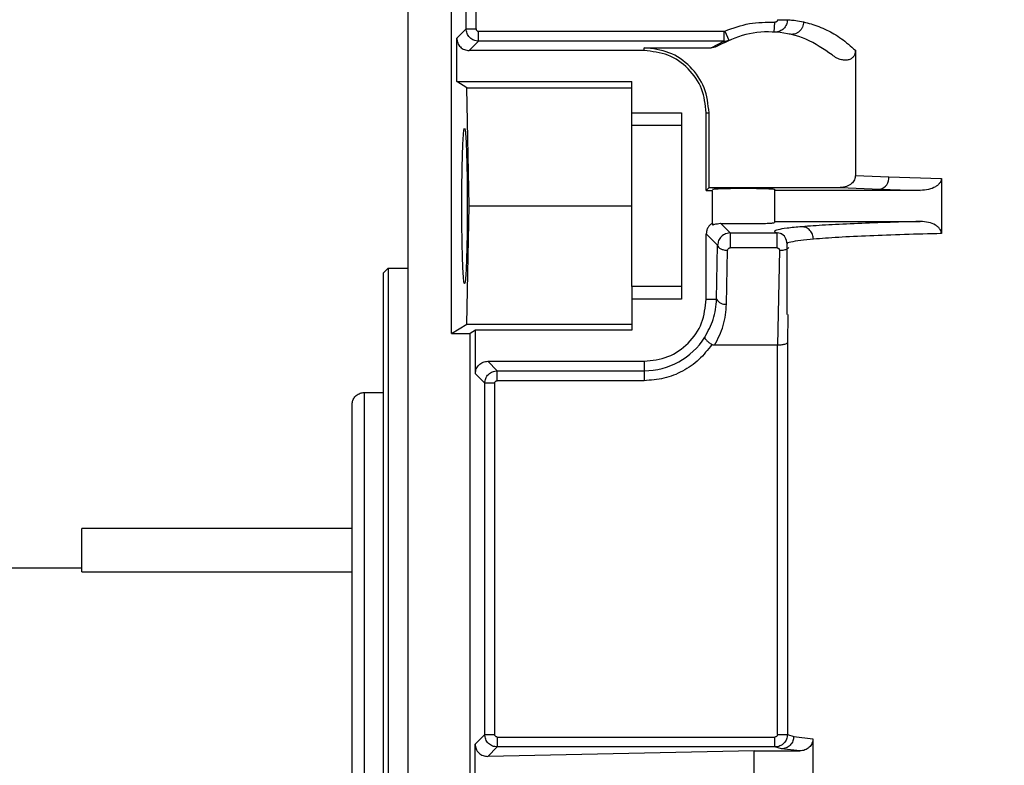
# Model space of a CAD drawing. Header units: inches. Extents: x 170 to 312, y 215 to 248.
# Tile 262 of 387: x 255.877 to 256.072, y 224.37 to 224.517. Entities that reach past the tile are written whole.
import ezdxf

# ---------------------------------------------------------------- set-up
doc = ezdxf.new("R2010")
doc.units = ezdxf.units.IN
doc.header["$LTSCALE"] = 0.25
doc.header["$MEASUREMENT"] = 0
doc.layers.add('ANNOTATIONS', color=1, linetype='Continuous')
doc.layers.add('STANDARD MOTOR RH', color=7, linetype='Continuous')
doc.styles.add('ARIAL', font='arial.ttf', dxfattribs={"height": 0.09375})
doc.dimstyles.new('STANDARD$0', dxfattribs={"dimtxt": 0.09375, "dimasz": 0.09375, "dimexe": 0.03125, "dimexo": 0.046875, "dimgap": 0.09, "dimtad": 0, "dimtih": 1, "dimtoh": 1, "dimdec": 4, "dimzin": 0, "dimdsep": 46, "dimtxsty": 'ARIAL', "dimcen": 0.09, "dimadec": 0, "dimazin": 0, "dimtfac": 1, "dimtdec": 4, "dimtofl": 0, "dimtmove": 0, "dimatfit": 1, "dimfxl": 1, "dimtolj": 1, "dimtzin": 0, "dimarcsym": 0})

# ---------------------------------------------------------------- blocks, each defined once
blk = doc.blocks.new('*D96')
at = {"layer": 'ANNOTATIONS', "color": 0, "lineweight": -2, "transparency": 16777216}
for p, q in [((255.3670235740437, 223.6042043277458), (255.3670235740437, 225.2024881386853)), ((256.4522110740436, 224.4635793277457), (256.4522110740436, 225.2024881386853)), ((255.4607735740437, 225.1712381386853), (255.624507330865, 225.1712381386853)), ((256.3584610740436, 225.1712381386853), (256.1947273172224, 225.1712381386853))]:
    blk.add_line(p, q, dxfattribs=at)
at = {"layer": 'ANNOTATIONS', "color": 0, "transparency": 16777216}
for points in [[(255.4607735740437, 225.1868631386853), (255.4607735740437, 225.1556131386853), (255.3670235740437, 225.1712381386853)], [(256.3584610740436, 225.1868631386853), (256.3584610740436, 225.1556131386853), (256.4522110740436, 225.1712381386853)]]:
    blk.add_solid(points, dxfattribs=at)
at = {"layer": 'defpoints', "color": 0, "transparency": 16777216}
for p in [(255.3670235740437, 225.1712381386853), (256.4522110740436, 224.4167043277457), (255.3670235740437, 223.5573293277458)]:
    blk.add_point(p, dxfattribs=at)
at = {"layer": 'ANNOTATIONS', "color": 0, "transparency": 16777216, "insert": (255.9096173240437, 225.1712381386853), "char_height": 0.09375, "attachment_point": 5, "style": 'ARIAL'}
blk.add_mtext('\\A1;17 3/8"', dxfattribs=at)
blk = doc.blocks.new('*D97')
at = {"layer": 'ANNOTATIONS', "color": 0, "lineweight": -2, "transparency": 16777216}
for p, q in [((255.3670235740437, 223.6042043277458), (255.3670235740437, 225.5541731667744)), ((256.5669609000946, 224.9939388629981), (256.5669609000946, 225.5541731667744)), ((255.4607735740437, 225.5229231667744), (255.7858961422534, 225.5229231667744)), ((256.4732109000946, 225.5229231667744), (256.148088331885, 225.5229231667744))]:
    blk.add_line(p, q, dxfattribs=at)
at = {"layer": 'ANNOTATIONS', "color": 0, "transparency": 16777216}
for points in [[(255.4607735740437, 225.5385481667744), (255.4607735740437, 225.5072981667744), (255.3670235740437, 225.5229231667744)], [(256.4732109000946, 225.5385481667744), (256.4732109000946, 225.5072981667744), (256.5669609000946, 225.5229231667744)]]:
    blk.add_solid(points, dxfattribs=at)
at = {"layer": 'defpoints', "color": 0, "transparency": 16777216}
for p in [(255.3670235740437, 225.5229231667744), (256.5669609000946, 224.9470638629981), (255.3670235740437, 223.5573293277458)]:
    blk.add_point(p, dxfattribs=at)
at = {"layer": 'ANNOTATIONS', "color": 0, "transparency": 16777216, "insert": (255.9669922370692, 225.5229231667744), "char_height": 0.09375, "attachment_point": 5, "style": 'ARIAL'}
blk.add_mtext('\\A1;20"', dxfattribs=at)

msp = doc.modelspace()

# ---------------------------------------------------------------- linework, layer by layer
at = {"layer": 'STANDARD MOTOR RH'}
for p, q in [((255.9543033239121, 224.0671718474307), (255.9543033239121, 224.5789828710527)), ((255.9629155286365, 224.4553227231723), (255.9629155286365, 224.5617599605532)), ((255.965813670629, 224.5156416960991), (255.965813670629, 224.5588618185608)), ((255.9677809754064, 224.5156416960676), (255.9677809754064, 224.5588618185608)), ((256.0268200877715, 224.5149723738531), (256.0269359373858, 224.5169374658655)), ((256.0274575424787, 224.5174286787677), (256.0294239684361, 224.5174286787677)), ((255.9639466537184, 224.5137746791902), (255.9658136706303, 224.515641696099)), ((255.9658136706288, 224.5156416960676), (255.9677809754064, 224.5156416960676)), ((255.9682728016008, 224.5151498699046), (256.0168571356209, 224.5151498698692)), ((256.0168571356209, 224.5151498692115), (256.0170541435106, 224.515190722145)), ((256.0168571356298, 224.5151498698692), (256.0168571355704, 224.5131825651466)), ((256.0170541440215, 224.5151907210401), (256.0178366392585, 224.5133844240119)), ((255.96394665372, 224.5051639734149), (255.96394665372, 224.5137746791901)), ((255.9664057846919, 224.5113155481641), (255.9682728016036, 224.5131825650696)), ((256.0168571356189, 224.5131825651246), (255.9682728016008, 224.5131825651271)), ((256.0143044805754, 224.511874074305), (256.0168571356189, 224.5131825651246)), ((256.0155708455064, 224.5122234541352), (256.0178366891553, 224.5133844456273)), ((256.001055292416, 224.5113155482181), (255.9664057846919, 224.5113155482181)), ((256.001055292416, 224.5113155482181), (256.001055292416, 224.511874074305)), ((256.001055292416, 224.511874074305), (256.0143044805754, 224.511874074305)), ((256.0428860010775, 224.5113741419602), (256.0428860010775, 224.4866025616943)), ((255.9659646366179, 224.5039336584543), (255.96394665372, 224.5051639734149)), ((255.96394665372, 224.5051639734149), (255.9985946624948, 224.5051639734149)), ((255.9985946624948, 224.4965321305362), (255.9985946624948, 224.5051639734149)), ((255.9664359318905, 224.4805576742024), (255.9659646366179, 224.5039336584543)), ((255.9659646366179, 224.5039336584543), (255.9985946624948, 224.5039336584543)), ((255.9985946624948, 224.4990123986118), (256.0084371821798, 224.4990123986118)), ((256.0084371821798, 224.4990123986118), (256.0084371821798, 224.4621029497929)), ((256.0133584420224, 224.4836334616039), (256.0133584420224, 224.4990123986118)), ((256.0133584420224, 224.4990123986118), (256.0139169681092, 224.4990123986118)), ((256.0139169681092, 224.4841919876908), (256.0139169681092, 224.4990123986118)), ((255.9985946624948, 224.4965321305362), (256.0084371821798, 224.4965321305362)), ((256.0428860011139, 224.4866025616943), (256.0495065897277, 224.486328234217)), ((256.0495065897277, 224.486328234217), (256.0599263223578, 224.4860237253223)), ((256.0599263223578, 224.4860237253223), (256.0599263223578, 224.4750916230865)), ((256.0133584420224, 224.4836334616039), (256.0139169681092, 224.4841919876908)), ((256.0133584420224, 224.4836334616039), (256.014588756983, 224.4836334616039)), ((256.0139169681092, 224.4841919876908), (256.0399010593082, 224.484191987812)), ((256.014588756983, 224.4771530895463), (256.014588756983, 224.4836334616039)), ((256.0268919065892, 224.4838482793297), (256.0268919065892, 224.4772670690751)), ((256.0557249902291, 224.483633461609), (256.0268919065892, 224.483633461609)), ((256.0399010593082, 224.4841919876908), (256.0477788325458, 224.483869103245)), ((256.0477788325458, 224.483869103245), (256.0557249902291, 224.4836334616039)), ((255.9659646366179, 224.4571816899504), (255.9664359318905, 224.4805576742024)), ((255.9664359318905, 224.4805576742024), (255.9985946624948, 224.4805576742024)), ((256.0268919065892, 224.4774818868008), (256.055724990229, 224.4774818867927)), ((256.0145887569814, 224.4771530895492), (256.0145887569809, 224.4767990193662)), ((256.0180825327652, 224.4752169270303), (256.0161764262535, 224.4771230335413)), ((256.0133584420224, 224.4621029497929), (256.0133584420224, 224.4750227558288)), ((256.0156136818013, 224.4727675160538), (256.0133584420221, 224.4750227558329)), ((256.0180825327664, 224.4752169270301), (256.0171712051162, 224.4750419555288)), ((256.0180825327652, 224.4752169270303), (256.0273705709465, 224.4752169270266)), ((256.0282903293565, 224.4750399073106), (256.0273705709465, 224.4752169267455)), ((256.0153986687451, 224.4621029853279), (256.0156136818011, 224.47276751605)), ((256.017365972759, 224.4611186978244), (256.017580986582, 224.4717832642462)), ((256.0273705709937, 224.4722653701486), (256.0180825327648, 224.4722653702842)), ((256.0278355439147, 224.4717807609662), (256.0274517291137, 224.4529844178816)), ((256.0293525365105, 224.4590416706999), (256.0293525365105, 224.4730442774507)), ((255.9493820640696, 224.4672702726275), (255.9503663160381, 224.4682545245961)), ((255.9503663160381, 224.468254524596), (255.9543033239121, 224.468254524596)), ((255.9503663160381, 224.468254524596), (255.9503663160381, 224.2714041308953)), ((255.9493820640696, 224.4672702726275), (255.9493820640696, 224.2723883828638)), ((255.9985946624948, 224.4645832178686), (255.9985946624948, 224.4559513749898)), ((256.0084371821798, 224.4645832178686), (255.9985946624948, 224.4645832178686)), ((256.0084371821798, 224.4621029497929), (255.9985946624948, 224.4621029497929)), ((256.0133584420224, 224.4621029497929), (256.0153986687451, 224.4621029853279)), ((256.0295294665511, 224.4590416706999), (256.0294239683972, 224.4535118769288)), ((255.9629155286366, 224.4553227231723), (255.9659646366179, 224.4571816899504)), ((255.9659646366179, 224.4571816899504), (255.9985946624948, 224.4571816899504)), ((255.9629155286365, 224.4553227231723), (255.9666064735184, 224.4553227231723)), ((255.9676375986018, 224.4559513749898), (255.9666064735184, 224.4553227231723)), ((255.9666064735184, 224.284335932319), (255.9666064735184, 224.4553227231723)), ((255.9985946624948, 224.4559513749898), (255.9676375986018, 224.4559513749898)), ((255.9676375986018, 224.4473406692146), (255.9676375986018, 224.4559513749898)), ((256.027451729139, 224.4529844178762), (256.0150033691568, 224.4529844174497)), ((256.0274575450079, 224.3759128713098), (256.0274517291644, 224.4529844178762)), ((256.0294239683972, 224.4535118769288), (256.0294239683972, 224.3759128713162)), ((255.9719637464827, 224.4479327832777), (255.9700967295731, 224.4497998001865)), ((255.9700967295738, 224.4497998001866), (256.001055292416, 224.4497998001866)), ((256.001055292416, 224.4497998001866), (256.001055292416, 224.4459654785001)), ((255.9695046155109, 224.4454736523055), (255.9676375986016, 224.4473406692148)), ((255.9719637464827, 224.4479327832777), (256.001055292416, 224.4479327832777)), ((255.9695046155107, 224.375913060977), (255.9695046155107, 224.4454736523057)), ((255.9714719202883, 224.4454736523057), (255.9695046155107, 224.4454736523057)), ((255.9714719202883, 224.3759130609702), (255.9714719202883, 224.4454736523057)), ((256.001055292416, 224.4459654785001), (255.9719637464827, 224.4459654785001)), ((255.9456911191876, 224.4436482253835), (255.9493820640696, 224.4436482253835)), ((255.9456911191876, 224.2960106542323), (255.9456911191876, 224.4436482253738)), ((255.9432304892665, 224.4167043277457), (255.8897110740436, 224.4167043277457)), ((255.8897110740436, 224.4081026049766), (255.8897110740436, 224.4167043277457)), ((255.8488360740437, 224.4088918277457), (255.8897110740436, 224.4088918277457)), ((255.8897110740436, 224.4081026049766), (255.9432304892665, 224.4081026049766)), ((255.9675978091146, 224.3740062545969), (255.9695046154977, 224.3759130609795)), ((255.9695046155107, 224.3759130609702), (255.9714719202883, 224.3759130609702)), ((255.9719637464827, 224.3754212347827), (255.9719637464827, 224.3734539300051)), ((255.9719637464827, 224.3754212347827), (256.0269656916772, 224.3754212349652)), ((256.0269656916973, 224.3734539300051), (256.0269656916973, 224.3754212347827)), ((256.0274575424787, 224.3759128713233), (256.0294239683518, 224.3759128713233)), ((256.0294239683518, 224.3759128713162), (256.0306805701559, 224.3755425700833)), ((256.0306805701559, 224.3755425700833), (256.034479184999, 224.3750903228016)), ((256.034479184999, 224.3750903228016), (256.034479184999, 224.3645683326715)), ((255.967597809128, 224.365652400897), (255.967597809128, 224.3740062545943)), ((255.9701075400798, 224.3715977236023), (255.9719637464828, 224.3734539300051)), ((256.0228455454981, 224.3726610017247), (255.9701075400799, 224.3715977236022)), ((256.0269656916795, 224.3734539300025), (255.9719637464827, 224.3734539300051)), ((256.0228455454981, 224.3669976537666), (256.0228455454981, 224.3726610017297)), ((256.0228455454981, 224.3726610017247), (256.0318588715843, 224.3726610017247)), ((256.0282682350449, 224.3730834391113), (256.0269656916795, 224.3734539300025)), ((256.0318588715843, 224.3726610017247), (256.028268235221, 224.3730834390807))]:
    msp.add_line(p, q, dxfattribs=at)
for centre, radius, start, end in [((256.0472582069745, 224.4860714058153), 0.002263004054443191, 283.3005705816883, 6.516539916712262), ((256.0170418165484, 224.4629290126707), 0.001839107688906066, 206.690126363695, 280.1518352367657), ((256.001055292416, 224.4621029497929), 0.0141701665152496, 269.999999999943, 327.8344107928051)]:
    msp.add_arc(centre, radius, start, end, dxfattribs=at)
for points in [[(256.0170541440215, 224.5151907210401), (256.0186498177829, 224.5157720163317), (256.0218411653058, 224.516934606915), (256.0252376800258, 224.516936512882), (256.0269359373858, 224.5169374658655)], [(255.9682728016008, 224.5131825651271), (255.9682728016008, 224.5132196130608), (255.9682728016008, 224.5132937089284), (255.9682728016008, 224.5137519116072), (255.9682728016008, 224.5143932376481), (255.9682728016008, 224.5148976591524), (255.9682728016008, 224.5151498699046)], [(256.0382645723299, 224.5104431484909), (256.0365937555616, 224.5116002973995), (256.0332521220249, 224.5139145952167), (256.0272228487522, 224.5152229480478), (256.0210633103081, 224.5148707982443), (256.017401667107, 224.5131059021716), (256.0155708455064, 224.5122234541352)], [(256.0139169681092, 224.4990123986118), (256.0137236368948, 224.500697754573), (256.0133369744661, 224.5040684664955), (256.0103627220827, 224.5083198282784), (256.0061113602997, 224.5112940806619), (256.0027406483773, 224.5116807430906), (256.001055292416, 224.511874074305)], [(256.0133584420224, 224.4990123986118), (256.0131735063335, 224.5006245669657), (256.0128036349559, 224.5038489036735), (256.0099585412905, 224.5079156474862), (256.0058917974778, 224.5107607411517), (256.0026674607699, 224.5111306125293), (256.001055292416, 224.5113155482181)], [(255.9985946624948, 224.4645832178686), (255.9985946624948, 224.464908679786), (255.9985946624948, 224.4655596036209), (255.9985946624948, 224.4692906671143), (255.9985946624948, 224.4744687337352), (255.9985946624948, 224.4805576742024), (255.9985946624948, 224.4866466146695), (255.9985946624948, 224.4918246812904), (255.9985946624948, 224.4955557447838), (255.9985946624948, 224.4962066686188), (255.9985946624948, 224.4965321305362)], [(256.0180825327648, 224.4752169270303), (256.0180825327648, 224.4751984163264), (256.0180825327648, 224.4751613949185), (256.0180825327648, 224.474945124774), (256.0180825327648, 224.4746263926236), (256.0180825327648, 224.4742145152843), (256.0180825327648, 224.4737393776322), (256.0180825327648, 224.4732330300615), (256.0180825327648, 224.4727231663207), (256.0180825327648, 224.472417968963), (256.0180825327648, 224.4722653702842)], [(256.027370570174, 224.4722653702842), (256.027370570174, 224.472417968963), (256.027370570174, 224.4727231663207), (256.027370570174, 224.4732330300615), (256.027370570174, 224.4737393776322), (256.027370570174, 224.4742145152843), (256.027370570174, 224.4746263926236), (256.027370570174, 224.474945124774), (256.027370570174, 224.4751613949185), (256.027370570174, 224.4751984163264), (256.027370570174, 224.4752169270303)], [(256.0156136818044, 224.4727675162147), (256.0156497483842, 224.472640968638), (256.0157218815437, 224.4723878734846), (256.0161796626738, 224.4720664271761), (256.0168221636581, 224.4718373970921), (256.0173280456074, 224.4718013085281), (256.017580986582, 224.4717832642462)], [(256.001055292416, 224.4497998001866), (256.0026674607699, 224.4499847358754), (256.0058917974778, 224.4503546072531), (256.0099585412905, 224.4531997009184), (256.0128036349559, 224.4572664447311), (256.0131735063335, 224.460490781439), (256.0133584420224, 224.4621029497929)], [(256.0144686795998, 224.4531308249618), (256.0136569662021, 224.452085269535), (256.0120335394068, 224.4499941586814), (256.0087259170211, 224.4477436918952), (256.0050163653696, 224.4462456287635), (256.0023756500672, 224.4460588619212), (256.001055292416, 224.4459654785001)], [(255.9719637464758, 224.4459654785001), (255.9719637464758, 224.4462176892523), (255.9719637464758, 224.4467221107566), (255.9719637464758, 224.4473634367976), (255.9719637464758, 224.4478216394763), (255.9719637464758, 224.4478957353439), (255.9719637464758, 224.4479327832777)], [(255.9432304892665, 224.2984710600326), (255.9432304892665, 224.2987366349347), (255.9432304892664, 224.2992677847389), (255.9432304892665, 224.3035109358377), (255.9432304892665, 224.3101057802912), (255.9432304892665, 224.3190485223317), (255.9432304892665, 224.3299286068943), (255.9432304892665, 224.3423458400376), (255.9432304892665, 224.3558182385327), (255.9432304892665, 224.3698293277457), (255.9432304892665, 224.3838404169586), (255.9432304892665, 224.3973128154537), (255.9432304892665, 224.409730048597), (255.9432304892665, 224.4206101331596), (255.9432304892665, 224.4295528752), (255.9432304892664, 224.4361477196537), (255.9432304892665, 224.4403908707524), (255.9432304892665, 224.4409220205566), (255.9432304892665, 224.4411875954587)]]:
    msp.add_open_spline(points, degree=3, dxfattribs=at)
for points, knots in [([(256.0294239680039, 224.5174286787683), (256.029387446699, 224.5171023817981), (256.0293318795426, 224.5166059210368), (256.0290000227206, 224.5160187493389), (256.0285956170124, 224.5155430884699), (256.028055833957, 224.5151891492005), (256.0274157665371, 224.5149806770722), (256.0270274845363, 224.5149752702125), (256.0268200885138, 224.5149723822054)], [0, 0, 0, 0, 0.2431338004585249, 0.3699280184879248, 0.4998026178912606, 0.7098383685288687, 0.8450137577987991, 1, 1, 1, 1]), ([(256.0274575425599, 224.5174286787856), (256.027450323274, 224.5173613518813), (256.0274395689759, 224.5172610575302), (256.0273715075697, 224.5171443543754), (256.0273052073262, 224.517068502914), (256.027226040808, 224.5170062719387), (256.0271052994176, 224.5169451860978), (256.0270040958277, 224.5169405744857), (256.0269359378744, 224.5169374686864)], [0, 0, 0, 0, 0.2499371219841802, 0.3723219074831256, 0.4996759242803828, 0.6261035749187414, 0.748190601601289, 1, 1, 1, 1]), ([(256.0294239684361, 224.5174286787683), (256.0295775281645, 224.5174182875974), (256.0298770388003, 224.5173980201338), (256.0309734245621, 224.517297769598), (256.0320829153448, 224.5170837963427), (256.0326316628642, 224.5169779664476)], [0, 0, 0, 0, 0.3471537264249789, 0.6771061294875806, 0.9999999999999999, 0.9999999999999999, 0.9999999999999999, 0.9999999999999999]), ([(256.0326316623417, 224.5169779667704), (256.0326190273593, 224.5168125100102), (256.0325927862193, 224.5164688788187), (256.032420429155, 224.515959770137), (256.0321387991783, 224.5154753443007), (256.0317470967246, 224.5150593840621), (256.031275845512, 224.5147481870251), (256.0307653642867, 224.5145651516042), (256.0302560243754, 224.5144998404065), (256.0299320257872, 224.5145483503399), (256.0297760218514, 224.5145717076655)], [0, 0, 0, 0, 0.1141996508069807, 0.2371771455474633, 0.3667915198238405, 0.4999985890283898, 0.6332058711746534, 0.7628208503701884, 0.8857992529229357, 1, 1, 1, 1]), ([(256.0326316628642, 224.5169779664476), (256.0331042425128, 224.5168633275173), (256.0340076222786, 224.5166441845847), (256.0355857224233, 224.51611158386), (256.0375604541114, 224.515258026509), (256.0399968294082, 224.5139247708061), (256.0419582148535, 224.5121932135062), (256.0428860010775, 224.5113741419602)], [0, 0, 0, 0, 0.187889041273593, 0.3591673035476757, 0.5142835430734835, 0.770243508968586, 1, 1, 1, 1]), ([(255.9682728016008, 224.5131825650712), (255.9679506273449, 224.5132198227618), (255.9673063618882, 224.5132943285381), (255.9664938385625, 224.5138633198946), (255.9659252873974, 224.5146758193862), (255.9658508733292, 224.5153197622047), (255.9658136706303, 224.5156416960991)], [0, 0, 0, 0, 0.2500935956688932, 0.5001227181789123, 0.7500904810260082, 1, 1, 1, 1]), ([(255.9677809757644, 224.5156416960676), (255.9677878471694, 224.5155763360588), (255.9678014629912, 224.5154468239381), (255.9679178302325, 224.515286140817), (255.9680786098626, 224.5151708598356), (255.9682079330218, 224.5151568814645), (255.9682728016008, 224.5151498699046)], [0, 0, 0, 0, 0.2523959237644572, 0.5001274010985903, 0.7492635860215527, 1, 1, 1, 1]), ([(255.9639466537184, 224.5137746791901), (255.9639835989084, 224.513452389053), (255.9640574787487, 224.5128079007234), (255.9646260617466, 224.511995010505), (255.9654389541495, 224.5114263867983), (255.9660834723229, 224.5113524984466), (255.9664057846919, 224.5113155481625)], [0, 0, 0, 0, 0.2500299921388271, 0.4999886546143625, 0.7499529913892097, 0.9999999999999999, 0.9999999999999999, 0.9999999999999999, 0.9999999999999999]), ([(256.0168571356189, 224.5131825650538), (256.0170261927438, 224.5131910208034), (256.0173631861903, 224.5132078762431), (256.0176792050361, 224.5133257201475), (256.0178366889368, 224.5133844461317)], [0, 0, 0, 0, 0.5016629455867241, 1, 1, 1, 1]), ([(256.0155708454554, 224.5122234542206), (256.0153716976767, 224.5121221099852), (256.0149733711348, 224.5119194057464), (256.0145274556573, 224.5118891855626), (256.0143044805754, 224.5118740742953)], [0, 0, 0, 0, 0.4999611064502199, 1, 1, 1, 1]), ([(256.0428860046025, 224.5113741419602), (256.0428710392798, 224.5111540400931), (256.0428422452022, 224.5107305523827), (256.0425707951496, 224.5101686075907), (256.0421539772, 224.5097462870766), (256.0415884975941, 224.5094693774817), (256.0408890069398, 224.5093679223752), (256.0400595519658, 224.5094783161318), (256.0391383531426, 224.5098075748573), (256.0385679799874, 224.5102224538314), (256.0382645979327, 224.5104431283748)], [0, 0, 0, 0, 0.1091357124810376, 0.2099829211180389, 0.3033239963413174, 0.4000411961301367, 0.5184880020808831, 0.6500664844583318, 0.8138700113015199, 1, 1, 1, 1]), ([(255.9649562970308, 224.4805576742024), (255.9649639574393, 224.4825178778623), (255.964975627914, 224.4855042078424), (255.9650427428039, 224.4890783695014), (255.9651241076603, 224.4920058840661), (255.9652387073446, 224.4942691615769), (255.9653694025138, 224.495650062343), (255.9654933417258, 224.4960897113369), (255.9656172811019, 224.4956500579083), (255.9657479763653, 224.4942691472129), (255.9658625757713, 224.4920058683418), (255.9659439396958, 224.4890783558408), (255.9660110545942, 224.4855041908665), (255.9660227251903, 224.4825178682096), (255.9660303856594, 224.4805576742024)], [0, 0, 0, 0, 0.1212308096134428, 0.184692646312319, 0.2498695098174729, 0.3548154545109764, 0.4224300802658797, 0.4999999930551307, 0.5775706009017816, 0.6451854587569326, 0.7501304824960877, 0.8153077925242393, 0.8787697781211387, 1, 1, 1, 1]), ([(256.0428860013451, 224.4866025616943), (256.042876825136, 224.4864581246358), (256.04285836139, 224.4861674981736), (256.0427065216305, 224.485741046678), (256.0424653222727, 224.4853367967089), (256.0419880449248, 224.4848261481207), (256.0411329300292, 224.484311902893), (256.0403288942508, 224.4842336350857), (256.0399010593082, 224.4841919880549)], [0, 0, 0, 0, 0.1021146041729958, 0.2054680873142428, 0.3170940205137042, 0.4334584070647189, 0.6985379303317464, 1, 1, 1, 1]), ([(256.0599263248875, 224.4860237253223), (256.0599127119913, 224.4858796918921), (256.0598846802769, 224.4855830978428), (256.0596500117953, 224.4851388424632), (256.059264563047, 224.4847106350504), (256.0585179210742, 224.4841974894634), (256.0573206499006, 224.4837378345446), (256.0562819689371, 224.483669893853), (256.0557249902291, 224.4836334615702)], [0, 0, 0, 0, 0.08190287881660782, 0.1686546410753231, 0.2808821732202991, 0.4082567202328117, 0.6826856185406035, 1, 1, 1, 1]), ([(256.014588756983, 224.4838482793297), (256.0146238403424, 224.4838655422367), (256.014689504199, 224.4838978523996), (256.0152615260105, 224.4839501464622), (256.0161599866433, 224.4839959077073), (256.0173323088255, 224.4840286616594), (256.0187616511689, 224.484054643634), (256.0207403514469, 224.4840686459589), (256.022719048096, 224.4840546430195), (256.0241483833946, 224.4840286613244), (256.0253206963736, 224.4839959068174), (256.026219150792, 224.483950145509), (256.0267911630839, 224.4838978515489), (256.0268568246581, 224.4838655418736), (256.0268919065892, 224.4838482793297)], [0, 0, 0, 0, 0.07757105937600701, 0.1451860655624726, 0.2501304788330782, 0.3153103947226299, 0.3787732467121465, 0.5000000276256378, 0.6212298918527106, 0.6846919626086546, 0.7498695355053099, 0.8548160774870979, 0.9224305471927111, 1, 1, 1, 1]), ([(255.9660303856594, 224.4805576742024), (255.9660227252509, 224.4785974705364), (255.966011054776, 224.4756111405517), (255.9659439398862, 224.4720369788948), (255.9658625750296, 224.4691094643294), (255.9657479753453, 224.4668461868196), (255.9656172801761, 224.4654652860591), (255.9654933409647, 224.4650256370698), (255.9653694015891, 224.4654652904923), (255.9652387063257, 224.4668462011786), (255.9651241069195, 224.4691094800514), (255.9650427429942, 224.4720369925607), (255.9649756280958, 224.4756111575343), (255.9649639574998, 224.4785974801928), (255.9649562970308, 224.4805576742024)], [0, 0, 0, 0, 0.1212308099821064, 0.1846926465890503, 0.2498695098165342, 0.3548154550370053, 0.4224300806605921, 0.4999999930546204, 0.5775706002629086, 0.6451854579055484, 0.7501304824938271, 0.8153077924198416, 0.8787697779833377, 1, 1, 1, 1]), ([(256.055724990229, 224.4774818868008), (256.0534226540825, 224.4774187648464), (256.0486787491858, 224.4772887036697), (256.0423821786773, 224.4770482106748), (256.0366221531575, 224.4767682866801), (256.0337660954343, 224.476555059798), (256.0323005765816, 224.4764456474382)], [0, 0, 0, 0, 0.2292114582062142, 0.4722843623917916, 0.7292151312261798, 1, 1, 1, 1]), ([(256.0599263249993, 224.4750916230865), (256.0599127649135, 224.4752348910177), (256.0598848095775, 224.475530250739), (256.0596524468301, 224.4759729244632), (256.0592692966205, 224.4764005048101), (256.0585232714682, 224.4769156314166), (256.0573238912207, 224.477377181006), (256.0562825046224, 224.4774453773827), (256.055724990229, 224.4774818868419)], [0, 0, 0, 0, 0.08148250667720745, 0.167983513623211, 0.2795471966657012, 0.4066927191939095, 0.6823683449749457, 1, 1, 1, 1]), ([(256.0145887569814, 224.4771530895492), (256.0144143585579, 224.4770345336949), (256.0140665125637, 224.4767980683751), (256.0136783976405, 224.4762842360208), (256.013408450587, 224.4756851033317), (256.0133752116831, 224.4752448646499), (256.0133584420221, 224.4750227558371)], [0, 0, 0, 0, 0.2447119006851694, 0.4880895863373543, 0.7417314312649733, 1, 1, 1, 1]), ([(256.0145887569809, 224.4767990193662), (256.0146102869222, 224.4767908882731), (256.014654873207, 224.4767740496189), (256.0150746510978, 224.4769951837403), (256.0157465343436, 224.4770731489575), (256.0161764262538, 224.4771230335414)], [0, 0, 0, 0, 0.2516787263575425, 0.5212006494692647, 0.9999999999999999, 0.9999999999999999, 0.9999999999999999, 0.9999999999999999]), ([(256.0161764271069, 224.4771230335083), (256.0166435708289, 224.4771079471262), (256.0175668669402, 224.4770781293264), (256.0193375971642, 224.4770548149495), (256.0211577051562, 224.4770496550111), (256.0229557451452, 224.4770632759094), (256.0244997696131, 224.4770933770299), (256.0257290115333, 224.4771371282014), (256.0266757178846, 224.4771945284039), (256.0268147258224, 224.4772411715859), (256.0268919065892, 224.4772670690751)], [0, 0, 0, 0, 0.1284087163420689, 0.2537961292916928, 0.3761714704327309, 0.4955448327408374, 0.622712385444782, 0.7297587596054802, 0.8499551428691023, 1, 1, 1, 1]), ([(256.0323005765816, 224.4764456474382), (256.031248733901, 224.4763476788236), (256.0291450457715, 224.4761517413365), (256.0274059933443, 224.475843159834), (256.0266499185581, 224.4755297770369), (256.0271303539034, 224.4753212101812), (256.0273705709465, 224.4752169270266)], [0, 0, 0, 0, 0.2500000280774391, 0.5000007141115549, 0.7500010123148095, 0.9999999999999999, 0.9999999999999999, 0.9999999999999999, 0.9999999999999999]), ([(256.0345714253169, 224.4739865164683), (256.0345377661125, 224.4742934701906), (256.0344860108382, 224.4747654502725), (256.0342003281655, 224.4753342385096), (256.0339071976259, 224.4757263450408), (256.0335451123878, 224.4760437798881), (256.0330198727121, 224.4763531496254), (256.0325840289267, 224.476409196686), (256.0323005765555, 224.4764456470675)], [0, 0, 0, 0, 0.2396416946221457, 0.3684793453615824, 0.4999999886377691, 0.6315206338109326, 0.7603582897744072, 1, 1, 1, 1]), ([(256.0171712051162, 224.4750419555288), (256.017022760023, 224.4749728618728), (256.0167210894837, 224.4748324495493), (256.0162155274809, 224.4744151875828), (256.0157285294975, 224.4737305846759), (256.0156519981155, 224.4730888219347), (256.0156136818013, 224.4727675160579)], [0, 0, 0, 0, 0.1672561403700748, 0.3398984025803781, 0.6695125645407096, 1, 1, 1, 1]), ([(256.0293525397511, 224.4730434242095), (256.0292840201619, 224.4735215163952), (256.0291457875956, 224.474486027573), (256.0284404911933, 224.4749025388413), (256.0280847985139, 224.4751125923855)], [0, 0, 0, 0, 0.4956834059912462, 1, 1, 1, 1]), ([(256.0345714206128, 224.4739865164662), (256.0336769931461, 224.473901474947), (256.0316844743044, 224.473712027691), (256.0299805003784, 224.473406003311), (256.0292017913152, 224.4731758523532), (256.0293870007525, 224.4730551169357), (256.0294036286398, 224.4730442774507)], [0, 0, 0, 0, 0.2811011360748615, 0.6262098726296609, 0.9664415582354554, 1, 1, 1, 1]), ([(256.0599263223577, 224.4750916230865), (256.0574364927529, 224.4750271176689), (256.0522924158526, 224.4748938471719), (256.0454466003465, 224.4746387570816), (256.0391837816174, 224.4743386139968), (256.0361376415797, 224.4741060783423), (256.0345714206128, 224.4739865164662)], [0, 0, 0, 0, 0.227470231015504, 0.469961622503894, 0.7274724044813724, 1, 1, 1, 1]), ([(256.017580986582, 224.4717832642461), (256.0175889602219, 224.4718461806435), (256.0176046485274, 224.4719699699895), (256.0177030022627, 224.4721035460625), (256.0178026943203, 224.4721859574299), (256.0178885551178, 224.4722314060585), (256.0179828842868, 224.4722597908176), (256.0180489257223, 224.4722634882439), (256.0180825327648, 224.4722653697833)], [0, 0, 0, 0, 0.2622326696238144, 0.5159483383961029, 0.6418652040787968, 0.7608043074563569, 0.8782785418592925, 1, 1, 1, 1]), ([(256.027370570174, 224.4722653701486), (256.0274039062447, 224.4722634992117), (256.0274691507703, 224.4722598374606), (256.0275619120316, 224.4722313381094), (256.0276452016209, 224.4721854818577), (256.0277400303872, 224.4721031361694), (256.0278289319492, 224.4719668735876), (256.027833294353, 224.4718441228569), (256.0278355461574, 224.471780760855)], [0, 0, 0, 0, 0.1226847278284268, 0.2401154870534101, 0.3584245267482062, 0.483615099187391, 0.7334502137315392, 0.9999999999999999, 0.9999999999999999, 0.9999999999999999, 0.9999999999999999]), ([(256.027835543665, 224.4717807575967), (256.0280967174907, 224.4717825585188), (256.0284998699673, 224.4717853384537), (256.0289798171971, 224.4718990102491), (256.0293021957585, 224.4720262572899), (256.0295447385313, 224.4721759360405), (256.0296362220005, 224.47229033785), (256.0296756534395, 224.4723396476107)], [0, 0, 0, 0, 0.3247742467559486, 0.5013271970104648, 0.6821670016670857, 0.863006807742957, 1, 1, 1, 1]), ([(256.0130505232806, 224.4545592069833), (256.0136983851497, 224.4557241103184), (256.0150292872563, 224.4581171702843), (256.0152733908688, 224.4607511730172), (256.0153986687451, 224.4621029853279)], [0, 0, 0, 0, 0.4867840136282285, 1, 1, 1, 1]), ([(256.0150033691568, 224.4529844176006), (256.0156636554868, 224.4542639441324), (256.0170007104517, 224.4568549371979), (256.0172432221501, 224.4596858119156), (256.017365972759, 224.4611186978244)], [0, 0, 0, 0, 0.4938363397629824, 1, 1, 1, 1]), ([(256.0130505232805, 224.4545592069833), (256.0130506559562, 224.4544923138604), (256.0130509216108, 224.4543583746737), (256.0133515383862, 224.4539928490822), (256.0138392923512, 224.4535614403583), (256.0142611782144, 224.4532727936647), (256.0144686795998, 224.4531308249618)], [0, 0, 0, 0, 0.2494516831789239, 0.4994736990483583, 0.7538199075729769, 1, 1, 1, 1]), ([(256.0150033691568, 224.4529844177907), (256.0149058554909, 224.4529899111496), (256.0147169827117, 224.4530005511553), (256.0145496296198, 224.4530883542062), (256.0144686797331, 224.4531308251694)], [0, 0, 0, 0, 0.5162928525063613, 1, 1, 1, 1]), ([(256.0294239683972, 224.4535118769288), (256.0294065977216, 224.453471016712), (256.0293741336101, 224.4533946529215), (256.0291839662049, 224.4532704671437), (256.0288957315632, 224.4531591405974), (256.0285186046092, 224.4530763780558), (256.0280644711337, 224.4530062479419), (256.0276920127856, 224.4529929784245), (256.0274517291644, 224.4529844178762)], [0, 0, 0, 0, 0.1556847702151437, 0.2909597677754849, 0.4996512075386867, 0.6364878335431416, 0.7654878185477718, 1, 1, 1, 1]), ([(255.9676375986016, 224.4473406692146), (255.9676745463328, 224.4476629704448), (255.9677484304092, 224.4483074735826), (255.9683170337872, 224.4491203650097), (255.9691299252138, 224.4496889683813), (255.9697744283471, 224.4497628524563), (255.9700967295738, 224.4497998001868)], [0, 0, 0, 0, 0.2500385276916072, 0.5000000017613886, 0.7499614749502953, 1, 1, 1, 1]), ([(255.9695046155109, 224.4454736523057), (255.9695418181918, 224.4457955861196), (255.9696162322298, 224.4464395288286), (255.9701847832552, 224.4472520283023), (255.9709973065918, 224.447821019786), (255.9716415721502, 224.4478955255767), (255.9719637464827, 224.4479327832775)], [0, 0, 0, 0, 0.2499094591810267, 0.4998772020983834, 0.7499063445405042, 1, 1, 1, 1]), ([(255.9714719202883, 224.4454736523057), (255.9714789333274, 224.4455385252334), (255.9714929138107, 224.44566784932), (255.9716081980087, 224.4458286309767), (255.9717688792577, 224.4459449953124), (255.9718983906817, 224.445958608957), (255.9719637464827, 224.4459654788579)], [0, 0, 0, 0, 0.2507531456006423, 0.4998760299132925, 0.7476206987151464, 1, 1, 1, 1]), ([(255.9432304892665, 224.4411875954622), (255.9432506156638, 224.4414253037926), (255.9432924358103, 224.4419192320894), (255.9436368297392, 224.4426128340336), (255.9442087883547, 224.443210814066), (255.9449800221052, 224.4436109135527), (255.945561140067, 224.4436331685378), (255.9458386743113, 224.443643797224)], [0, 0, 0, 0, 0.1779670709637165, 0.3697934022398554, 0.5671823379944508, 0.7932920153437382, 1, 1, 1, 1]), ([(255.9719637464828, 224.373453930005), (255.9716418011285, 224.3734911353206), (255.9709978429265, 224.3735655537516), (255.9701853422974, 224.3741341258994), (255.9696163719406, 224.3749466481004), (255.9695418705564, 224.3755908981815), (255.9695046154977, 224.375913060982)], [0, 0, 0, 0, 0.2499182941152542, 0.4998889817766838, 0.7499151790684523, 1, 1, 1, 1]), ([(255.9719637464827, 224.3754212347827), (255.9718988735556, 224.3754282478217), (255.9717695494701, 224.3754422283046), (255.9716087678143, 224.3755575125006), (255.9714924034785, 224.3757181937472), (255.9714787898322, 224.3758477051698), (255.9714719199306, 224.3759130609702)], [0, 0, 0, 0, 0.2507531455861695, 0.4998760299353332, 0.7476206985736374, 0.9999999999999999, 0.9999999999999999, 0.9999999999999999, 0.9999999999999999]), ([(256.0294239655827, 224.3759128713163), (256.0293887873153, 224.3756007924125), (256.0293177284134, 224.3749704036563), (256.0287668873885, 224.3741524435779), (256.0280905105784, 224.3736874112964), (256.0274629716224, 224.3734839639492), (256.0271319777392, 224.3734639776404), (256.0269656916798, 224.3734539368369)], [0, 0, 0, 0, 0.242422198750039, 0.4896845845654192, 0.7417757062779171, 0.8702722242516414, 0.9999999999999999, 0.9999999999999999, 0.9999999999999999, 0.9999999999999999]), ([(256.0274575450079, 224.3759128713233), (256.0274505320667, 224.3758480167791), (256.0274365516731, 224.3757187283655), (256.02732125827, 224.3755580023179), (256.0271605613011, 224.3754417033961), (256.0270310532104, 224.3754281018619), (256.0269656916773, 224.3754212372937)], [0, 0, 0, 0, 0.2507187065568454, 0.4998111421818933, 0.7475593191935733, 1, 1, 1, 1]), ([(256.0306805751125, 224.3755425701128), (256.030646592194, 224.3752347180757), (256.0305943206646, 224.3747611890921), (256.0302925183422, 224.3741908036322), (256.029981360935, 224.3737977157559), (256.0295959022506, 224.3734800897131), (256.0290359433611, 224.3731716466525), (256.0285707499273, 224.3731181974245), (256.028268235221, 224.3730834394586)], [0, 0, 0, 0, 0.2393482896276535, 0.3681585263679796, 0.4997162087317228, 0.631315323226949, 0.7602448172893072, 1, 1, 1, 1]), ([(256.0344791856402, 224.3750903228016), (256.0344701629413, 224.3749357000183), (256.0344521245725, 224.3746265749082), (256.0342553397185, 224.3740246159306), (256.0337805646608, 224.3733472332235), (256.0329065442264, 224.3727743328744), (256.0322133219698, 224.3726993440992), (256.0318588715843, 224.3726610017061)], [0, 0, 0, 0, 0.1172665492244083, 0.2344417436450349, 0.4763902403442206, 0.7322739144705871, 1, 1, 1, 1]), ([(255.9675978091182, 224.3740062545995), (255.967606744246, 224.3738490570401), (255.9676247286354, 224.3735326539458), (255.9677723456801, 224.3730717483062), (255.9680039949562, 224.3726406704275), (255.9684350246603, 224.3721399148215), (255.9691440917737, 224.3716823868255), (255.9697816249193, 224.3716263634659), (255.9701075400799, 224.3715977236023)], [0, 0, 0, 0, 0.1126599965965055, 0.2267590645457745, 0.3487591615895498, 0.4744925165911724, 0.7313538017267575, 0.9999999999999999, 0.9999999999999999, 0.9999999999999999, 0.9999999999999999])]:
    msp.add_open_spline(points, degree=3, knots=knots, dxfattribs=at)

# ---------------------------------------------------------------- dimensions: what is measured, and where the dimension line sits
at = {"layer": 'ANNOTATIONS'}
for base, p1, text, picture, middle in [((255.3670235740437, 225.5229231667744), (256.5669609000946, 224.9470638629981), '20"', '*D97', (255.9669922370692, 225.5229231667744)), ((255.3670235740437, 225.1712381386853), (256.4522110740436, 224.4167043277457), '17 3/8"', '*D96', (255.9096173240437, 225.1712381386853))]:
    dim = msp.add_linear_dim(base=base, p1=p1, p2=(255.3670235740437, 223.5573293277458), text=text, dimstyle='STANDARD$0', dxfattribs=at)
    dim.commit()
    dim.dimension.update_dxf_attribs({"geometry": picture, "text_midpoint": middle, "dimtype": 160})

doc.saveas('drawing.dxf')
